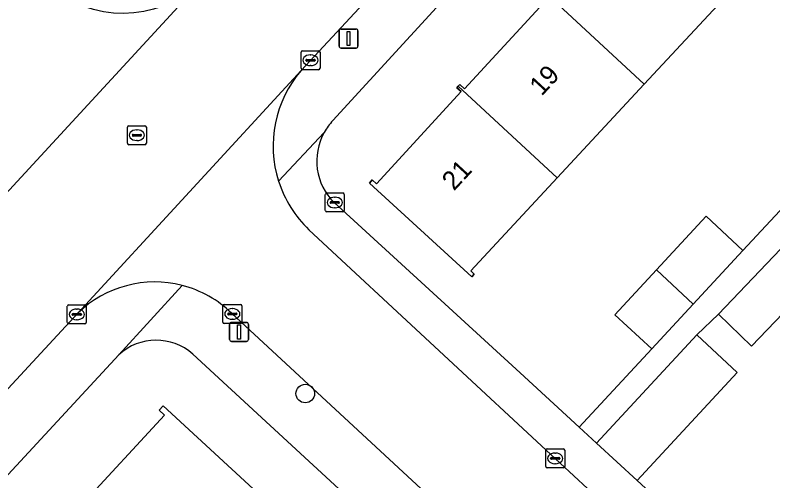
# Model space of a CAD drawing. Extents: x 159217 to 160349, y 381246 to 382172.
# Drawn here: x 159886.39 to 159926.37, y 381649.57 to 381674.16 of the extents above; entities that cross this region are included whole.
import ezdxf

# ---------------------------------------------------------------- set-up
doc = ezdxf.new("R2010")
doc.units = 0
for name, color, linetype in [('IMGEO_Boom', 7, 'Continuous'), ('IMGEO_Erf', 7, 'Continuous'), ('IMGEO_Kolk', 7, 'Continuous'), ('IMGEO_Lichtmast', 7, 'Continuous'), ('IMGEO_Pand', 7, 'Continuous'), ('IMGEO_Pand_nummerreeks', 7, 'Continuous'), ('IMGEO_Rijbaan_lokaal_open', 7, 'Continuous'), ('IMGEO_Rioolput', 7, 'Continuous'), ('IMGEO_Voetpad_open', 7, 'Continuous')]:
    doc.layers.add(name, color=color, linetype=linetype)

msp = doc.modelspace()

# ---------------------------------------------------------------- linework, layer by layer
at = {"layer": 'IMGEO_Boom'}
msp.add_circle((159901.697, 381654.18), 0.489, dxfattribs=at)
at = {"layer": 'IMGEO_Erf'}
for points in [[(159955.211, 381724.431), (159931.645, 381699.69), (159903.156, 381668.59)], [(159903.219, 381664.26), (159913.033, 381655.27), (159916.14, 381652.413), (159919.978, 381656.535), (159918.036, 381658.332), (159920.23, 381660.703), (159922.85, 381663.535), (159924.792, 381661.738), (159929.168, 381666.438), (159927.226, 381668.235), (159929.42, 381670.606), (159932.04, 381673.438), (159933.982, 381671.641), (159938.417, 381676.405), (159936.475, 381678.202), (159938.67, 381680.574), (159941.289, 381683.405), (159943.231, 381681.608), (159947.68, 381686.387)], [(159943.383, 381679.662), (159938.208, 381674.068), (159939.972, 381672.387), (159936.715, 381668.968), (159933.406, 381665.496), (159931.796, 381667.055), (159930.051, 381665.253), (159931.815, 381663.572), (159928.557, 381660.152), (159925.249, 381656.681), (159923.499, 381658.376), (159922.358, 381657.274), (159924.484, 381655.295), (159919.207, 381649.592), (159931.791, 381638.018)], [(159924.182, 381675.468), (159919.583, 381670.513), (159914.992, 381665.565), (159910.429, 381660.649), (159910.613, 381660.48), (159910.486, 381660.341), (159905.079, 381665.294), (159905.227, 381665.457), (159905.451, 381665.252), (159909.915, 381670.126), (159909.696, 381670.327), (159909.772, 381670.41), (159909.85, 381670.496), (159910.098, 381670.269), (159914.487, 381675.06)], [(159891.859, 381656.228), (159840.577, 381600.766), (159843.162, 381598.335), (159836.759, 381591.155), (159854.989, 381574.45), (159863.492, 381583.729), (159861.622, 381585.458), (159864.266, 381588.318), (159866.785, 381591.042), (159868.655, 381589.313), (159872.741, 381593.716), (159870.871, 381595.445), (159873.515, 381598.305), (159876.034, 381601.029), (159877.904, 381599.3), (159881.961, 381603.666), (159884.605, 381606.525), (159884.405, 381606.71), (159882.189, 381604.314), (159880.519, 381605.858), (159882.735, 381608.254), (159885.254, 381610.979)], [(159885.254, 381610.979), (159887.124, 381609.25), (159891.196, 381613.632), (159889.326, 381615.361), (159891.968, 381618.219), (159894.489, 381620.945), (159896.359, 381619.216), (159900.442, 381623.61), (159898.572, 381625.339), (159901.216, 381628.198), (159903.735, 381630.923), (159905.605, 381629.194), (159910.245, 381634.195), (159908.329, 381635.969), (159910.762, 381638.598), (159912.678, 381636.824), (159914.584, 381638.888), (159895.769, 381656.262)], [(159885.157, 381643.213), (159889.636, 381648.057), (159889.384, 381648.29), (159889.468, 381648.38), (159889.552, 381648.471), (159889.826, 381648.218), (159894.278, 381653.032), (159893.993, 381653.295), (159894.209, 381653.528), (159899.638, 381648.509), (159899.411, 381648.264), (159899.158, 381648.497), (159894.633, 381643.604), (159889.991, 381638.583), (159885.38, 381633.596)]]:
    msp.add_lwpolyline(points, dxfattribs=at)
for centre, radius, start, end in [((159905.415, 381666.443), 3.117, 136.4527, 150.8902), ((159905.395, 381666.457), 3.092, 150.9367, 225.2801), ((159893.833, 381654.068), 2.926, 48.5723, 132.4241)]:
    msp.add_arc(centre, radius, start, end, dxfattribs=at)
at = {"layer": 'IMGEO_Kolk'}
for p, q in [((159901.475, 381671.348), (159901.475, 381672.2)), ((159901.55, 381672.274), (159902.402, 381672.274)), ((159902.476, 381672.2), (159902.476, 381671.348)), ((159901.734, 381671.768), (159901.734, 381671.78)), ((159902.172, 381671.731), (159901.774, 381671.731)), ((159901.777, 381671.817), (159902.175, 381671.817)), ((159901.963, 381672.054), (159901.988, 381672.054)), ((159902.218, 381671.78), (159902.218, 381671.768)), ((159902.402, 381671.274), (159901.55, 381671.274)), ((159901.986, 381671.494), (159901.961, 381671.494)), ((159902.756, 381663.841), (159902.756, 381664.693)), ((159902.831, 381664.767), (159903.683, 381664.767)), ((159903.244, 381664.547), (159903.269, 381664.547)), ((159903.757, 381664.693), (159903.757, 381663.841)), ((159903.015, 381664.261), (159903.015, 381664.273)), ((159903.453, 381664.224), (159903.055, 381664.224)), ((159903.058, 381664.31), (159903.456, 381664.31)), ((159903.499, 381664.273), (159903.499, 381664.261)), ((159903.683, 381663.767), (159902.831, 381663.767)), ((159903.267, 381663.987), (159903.242, 381663.987)), ((159897.424, 381658.881), (159898.276, 381658.881)), ((159889.144, 381657.933), (159889.144, 381658.785)), ((159889.219, 381658.859), (159890.071, 381658.859)), ((159889.632, 381658.639), (159889.657, 381658.639)), ((159890.145, 381658.785), (159890.145, 381657.933)), ((159897.349, 381657.955), (159897.349, 381658.807)), ((159897.837, 381658.661), (159897.862, 381658.661)), ((159898.35, 381658.807), (159898.35, 381657.955)), ((159889.403, 381658.353), (159889.403, 381658.365)), ((159889.841, 381658.316), (159889.443, 381658.316)), ((159889.446, 381658.402), (159889.844, 381658.402)), ((159889.655, 381658.079), (159889.63, 381658.079)), ((159889.887, 381658.365), (159889.887, 381658.353)), ((159897.608, 381658.375), (159897.608, 381658.387)), ((159898.046, 381658.338), (159897.648, 381658.338)), ((159897.651, 381658.424), (159898.049, 381658.424)), ((159897.86, 381658.101), (159897.835, 381658.101)), ((159898.092, 381658.387), (159898.092, 381658.375)), ((159890.071, 381657.859), (159889.219, 381657.859)), ((159898.276, 381657.881), (159897.424, 381657.881)), ((159914.383, 381650.331), (159914.383, 381651.183)), ((159914.458, 381651.257), (159915.31, 381651.257)), ((159914.871, 381651.037), (159914.896, 381651.037)), ((159915.384, 381651.183), (159915.384, 381650.331)), ((159914.642, 381650.751), (159914.642, 381650.763)), ((159915.08, 381650.714), (159914.682, 381650.714)), ((159914.685, 381650.8), (159915.083, 381650.8)), ((159914.894, 381650.477), (159914.869, 381650.477)), ((159915.126, 381650.763), (159915.126, 381650.751)), ((159915.31, 381650.257), (159914.458, 381650.257))]:
    msp.add_line(p, q, dxfattribs=at)
for points in [[(159901.475, 381671.348), (159901.475, 381672.2)], [(159901.55, 381672.274), (159902.402, 381672.274)], [(159902.476, 381672.2), (159902.476, 381671.348)], [(159902.402, 381671.274), (159901.55, 381671.274)], [(159902.756, 381663.841), (159902.756, 381664.693)], [(159902.831, 381664.767), (159903.683, 381664.767)], [(159903.757, 381664.693), (159903.757, 381663.841)], [(159903.683, 381663.767), (159902.831, 381663.767)], [(159897.424, 381658.881), (159898.276, 381658.881)], [(159889.144, 381657.933), (159889.144, 381658.785)], [(159889.219, 381658.859), (159890.071, 381658.859)], [(159890.145, 381658.785), (159890.145, 381657.933)], [(159897.349, 381657.955), (159897.349, 381658.807)], [(159898.35, 381658.807), (159898.35, 381657.955)], [(159890.071, 381657.859), (159889.219, 381657.859)], [(159898.276, 381657.881), (159897.424, 381657.881)], [(159914.383, 381650.331), (159914.383, 381651.183)], [(159914.458, 381651.257), (159915.31, 381651.257)], [(159915.384, 381651.183), (159915.384, 381650.331)], [(159915.31, 381650.257), (159914.458, 381650.257)]]:
    msp.add_lwpolyline(points, dxfattribs=at)
for centre, radius, start, end in [((159901.552, 381672.198), 0.0765, 91.552, 178.448), ((159901.552, 381672.198), 0.0765, 91.552, 178.448), ((159902.4, 381672.198), 0.0765, 1.552, 88.448), ((159902.4, 381672.198), 0.0765, 1.552, 88.448), ((159901.774, 381671.777), 0.0403, 85.8775, 175.7526), ((159901.771, 381671.767), 0.0366, 178.938, 274.7102), ((159902.175, 381671.774), 0.043, 264.8664, 352.4533), ((159902.179, 381671.779), 0.0386, 1.7309, 96.639), ((159901.552, 381671.35), 0.0765, 181.552, 268.448), ((159901.552, 381671.35), 0.0765, 181.552, 268.448), ((159902.4, 381671.35), 0.0765, 271.552, 358.448), ((159902.4, 381671.35), 0.0765, 271.552, 358.448), ((159902.833, 381664.691), 0.0765, 91.552, 178.448), ((159902.833, 381664.691), 0.0765, 91.552, 178.448), ((159903.681, 381664.691), 0.0765, 1.552, 88.448), ((159903.681, 381664.691), 0.0765, 1.552, 88.448), ((159903.055, 381664.27), 0.0403, 85.8775, 175.7526), ((159903.052, 381664.26), 0.0366, 178.938, 274.7102), ((159903.456, 381664.267), 0.043, 264.8664, 352.4533), ((159903.46, 381664.272), 0.0386, 1.7309, 96.639), ((159902.833, 381663.843), 0.0765, 181.552, 268.448), ((159902.833, 381663.843), 0.0765, 181.552, 268.448), ((159903.681, 381663.843), 0.0765, 271.552, 358.448), ((159903.681, 381663.843), 0.0765, 271.552, 358.448), ((159897.426, 381658.805), 0.0765, 91.552, 178.448), ((159897.426, 381658.805), 0.0765, 91.552, 178.448), ((159898.274, 381658.805), 0.0765, 1.552, 88.448), ((159898.274, 381658.805), 0.0765, 1.552, 88.448), ((159889.221, 381658.783), 0.0765, 91.552, 178.448), ((159889.221, 381658.783), 0.0765, 91.552, 178.448), ((159890.069, 381658.783), 0.0765, 1.552, 88.448), ((159890.069, 381658.783), 0.0765, 1.552, 88.448), ((159889.443, 381658.362), 0.0403, 85.8775, 175.7526), ((159889.44, 381658.352), 0.0366, 178.938, 274.7102), ((159889.844, 381658.359), 0.043, 264.8664, 352.4533), ((159889.848, 381658.364), 0.0386, 1.7309, 96.639), ((159897.648, 381658.384), 0.0403, 85.8775, 175.7526), ((159897.645, 381658.374), 0.0366, 178.938, 274.7102), ((159898.049, 381658.381), 0.043, 264.8664, 352.4533), ((159898.053, 381658.386), 0.0386, 1.7309, 96.639), ((159889.221, 381657.935), 0.0765, 181.552, 268.448), ((159889.221, 381657.935), 0.0765, 181.552, 268.448), ((159890.069, 381657.935), 0.0765, 271.552, 358.448), ((159890.069, 381657.935), 0.0765, 271.552, 358.448), ((159897.426, 381657.957), 0.0765, 181.552, 268.448), ((159897.426, 381657.957), 0.0765, 181.552, 268.448), ((159898.274, 381657.957), 0.0765, 271.552, 358.448), ((159898.274, 381657.957), 0.0765, 271.552, 358.448), ((159914.46, 381651.181), 0.0765, 91.552, 178.448), ((159914.46, 381651.181), 0.0765, 91.552, 178.448), ((159915.308, 381651.181), 0.0765, 1.552, 88.448), ((159915.308, 381651.181), 0.0765, 1.552, 88.448), ((159914.682, 381650.76), 0.0403, 85.8775, 175.7526), ((159914.679, 381650.75), 0.0366, 178.938, 274.7102), ((159915.083, 381650.757), 0.043, 264.8664, 352.4533), ((159915.087, 381650.762), 0.0386, 1.7309, 96.639), ((159914.46, 381650.333), 0.0765, 181.552, 268.448), ((159914.46, 381650.333), 0.0765, 181.552, 268.448), ((159915.308, 381650.333), 0.0765, 271.552, 358.448), ((159915.308, 381650.333), 0.0765, 271.552, 358.448)]:
    msp.add_arc(centre, radius, start, end, dxfattribs=at)
for centre, major_axis, ratio, start_param, end_param in [((159901.962, 381671.774), (-0.387, 0.002), 0.722429, 4.712389, 7.853982), ((159901.987, 381671.774), (-0.39, 0.002), 0.717154, 1.570796, 4.712389), ((159903.243, 381664.267), (-0.387, 0.002), 0.722429, 4.712389, 7.853982), ((159903.268, 381664.267), (-0.39, 0.002), 0.717154, 1.570796, 4.712389), ((159889.631, 381658.359), (-0.387, 0.002), 0.722429, 4.712389, 7.853982), ((159889.656, 381658.359), (-0.39, 0.002), 0.717154, 1.570796, 4.712389), ((159897.836, 381658.381), (-0.387, 0.002), 0.722429, 4.712389, 7.853982), ((159897.861, 381658.381), (-0.39, 0.002), 0.717154, 1.570796, 4.712389), ((159914.87, 381650.757), (-0.387, 0.002), 0.722429, 4.712389, 7.853982), ((159914.895, 381650.757), (-0.39, 0.002), 0.717154, 1.570796, 4.712389)]:
    msp.add_ellipse(centre, major_axis=major_axis, ratio=ratio, start_param=start_param, end_param=end_param, dxfattribs=at)
at = {"layer": 'IMGEO_Lichtmast'}
for p, q in [((159903.486, 381672.52), (159903.486, 381673.32)), ((159903.486, 381673.32), (159903.486, 381672.52)), ((159903.586, 381673.42), (159904.376, 381673.42)), ((159904.376, 381673.42), (159903.586, 381673.42)), ((159904.476, 381673.32), (159904.476, 381672.52)), ((159904.476, 381672.52), (159904.476, 381673.32)), ((159904.376, 381672.42), (159903.586, 381672.42)), ((159903.586, 381672.42), (159904.376, 381672.42)), ((159897.709, 381657.033), (159897.709, 381657.833)), ((159897.709, 381657.833), (159897.709, 381657.033)), ((159897.809, 381657.933), (159898.599, 381657.933)), ((159898.599, 381657.933), (159897.809, 381657.933)), ((159898.699, 381657.833), (159898.699, 381657.033)), ((159898.699, 381657.033), (159898.699, 381657.833)), ((159898.599, 381656.933), (159897.809, 381656.933)), ((159897.809, 381656.933), (159898.599, 381656.933))]:
    msp.add_line(p, q, dxfattribs=at)
for points in [[(159903.906, 381673.295), (159904.056, 381673.295), (159904.056, 381672.545), (159903.906, 381672.545), (159903.906, 381673.295)], [(159898.129, 381657.808), (159898.279, 381657.808), (159898.279, 381657.058), (159898.129, 381657.058), (159898.129, 381657.808)]]:
    msp.add_lwpolyline(points, dxfattribs=at)
for centre, start, end in [((159903.586, 381673.32), 90, 180), ((159903.586, 381673.32), 90, 180), ((159904.376, 381673.32), 0, 90), ((159904.376, 381673.32), 360, 90), ((159903.586, 381672.52), 180, 270), ((159903.586, 381672.52), 180, 270), ((159904.376, 381672.52), 270, 0), ((159904.376, 381672.52), 270, 0), ((159897.809, 381657.833), 90, 180), ((159897.809, 381657.833), 90, 180), ((159898.599, 381657.833), 0, 90), ((159898.599, 381657.833), 360, 90), ((159897.809, 381657.033), 180, 270), ((159897.809, 381657.033), 180, 270), ((159898.599, 381657.033), 270, 0), ((159898.599, 381657.033), 270, 0)]:
    msp.add_arc(centre, 0.1, start, end, dxfattribs=at)
at = {"layer": 'IMGEO_Pand'}
for points in [[(159919.583, 381670.513), (159924.182, 381675.468), (159918.951, 381680.323), (159918.863, 381680.227), (159919.066, 381680.041), (159914.68, 381675.253), (159914.439, 381675.474), (159914.347, 381675.373)], [(159909.772, 381670.41), (159914.992, 381665.565), (159919.583, 381670.513), (159914.347, 381675.373), (159914.255, 381675.272), (159914.487, 381675.06), (159910.098, 381670.269), (159909.85, 381670.496)], [(159909.772, 381670.41), (159909.696, 381670.327), (159909.915, 381670.126), (159905.451, 381665.252), (159905.227, 381665.457), (159905.079, 381665.294), (159910.486, 381660.341), (159910.613, 381660.48), (159910.429, 381660.649), (159914.992, 381665.565)], [(159922.169, 381658.903), (159924.792, 381661.738), (159922.85, 381663.535), (159920.23, 381660.703)], [(159928.557, 381660.152), (159926.769, 381661.808), (159923.499, 381658.376), (159925.249, 381656.681)], [(159922.169, 381658.903), (159920.23, 381660.703), (159918.036, 381658.332), (159919.978, 381656.535)], [(159924.484, 381655.295), (159922.358, 381657.274), (159917.069, 381651.558), (159919.207, 381649.592)], [(159889.468, 381648.38), (159894.633, 381643.604), (159899.158, 381648.497), (159899.411, 381648.264), (159899.638, 381648.509), (159894.209, 381653.528), (159893.993, 381653.295), (159894.278, 381653.032), (159889.826, 381648.218), (159889.552, 381648.471)]]:
    msp.add_lwpolyline(points, close=True, dxfattribs=at)
at = {"layer": 'IMGEO_Rijbaan_lokaal_open'}
for points in [[(159884.832, 381663.574), (159896.024, 381675.732), (159895.608, 381675.398), (159895.163, 381675.102), (159894.694, 381674.846), (159894.204, 381674.634), (159893.696, 381674.467), (159893.176, 381674.345), (159892.647, 381674.271), (159892.114, 381674.243), (159891.58, 381674.264), (159891.05, 381674.332), (159890.529, 381674.448), (159890.02, 381674.609), (159889.527, 381674.816), (159889.055, 381675.065), (159888.607, 381675.356), (159888.186, 381675.685), (159887.797, 381676.051), (159849.425, 381711.746)], [(159838.508, 381602.939), (159860.89, 381627.268), (159889.697, 381658.416), (159901.473, 381671.232), (159904.994, 381675.037), (159899.862, 381679.876), (159896.235, 381675.927), (159896.024, 381675.732), (159884.832, 381663.574), (159884.507, 381663.136), (159872.787, 381650.412), (159870.779, 381648.232), (159867.597, 381644.778), (159865.477, 381642.489), (159862.906, 381639.713), (159853.087, 381629.109), (159835.145, 381609.655)], [(159901.473, 381671.232), (159889.697, 381658.416)], [(159939.094, 381623.231), (159930.669, 381636.17), (159918.035, 381647.827), (159915.146, 381650.512), (159901.894, 381662.826)], [(159897.827, 381658.403), (159915.172, 381642.335), (159919.247, 381638.489), (159921.881, 381635.786), (159924.445, 381632.969)]]:
    msp.add_lwpolyline(points, dxfattribs=at)
for centre, radius, start, end in [((159906.115, 381667.252), 6.114, 139.3888, 197.7387), ((159906.127, 381667.256), 6.127, 197.7413, 226.3056), ((159893.756, 381654.266), 5.805, 75.5354, 134.365), ((159893.752, 381654.262), 5.81, 45.4579, 75.5053)]:
    msp.add_arc(centre, radius, start, end, dxfattribs=at)
at = {"layer": 'IMGEO_Rioolput'}
for p, q in [((159892.313, 381667.391), (159892.313, 381668.243)), ((159892.388, 381668.317), (159893.24, 381668.317)), ((159892.801, 381668.097), (159892.826, 381668.097)), ((159893.314, 381668.243), (159893.314, 381667.391)), ((159892.572, 381667.811), (159892.572, 381667.823)), ((159893.01, 381667.774), (159892.612, 381667.774)), ((159892.615, 381667.86), (159893.013, 381667.86)), ((159893.056, 381667.823), (159893.056, 381667.811)), ((159893.24, 381667.317), (159892.388, 381667.317)), ((159892.824, 381667.537), (159892.799, 381667.537))]:
    msp.add_line(p, q, dxfattribs=at)
for points in [[(159892.313, 381667.391), (159892.313, 381668.243)], [(159892.388, 381668.317), (159893.24, 381668.317)], [(159893.314, 381668.243), (159893.314, 381667.391)], [(159893.24, 381667.317), (159892.388, 381667.317)]]:
    msp.add_lwpolyline(points, dxfattribs=at)
for centre, radius, start, end in [((159892.39, 381668.241), 0.0765, 91.552, 178.448), ((159892.39, 381668.241), 0.0765, 91.552, 178.448), ((159893.238, 381668.241), 0.0765, 1.552, 88.448), ((159893.238, 381668.241), 0.0765, 1.552, 88.448), ((159892.612, 381667.82), 0.0403, 85.8775, 175.7526), ((159892.609, 381667.81), 0.0366, 178.938, 274.7102), ((159893.013, 381667.817), 0.043, 264.8664, 352.4533), ((159893.017, 381667.822), 0.0386, 1.7309, 96.639), ((159892.39, 381667.393), 0.0765, 181.552, 268.448), ((159892.39, 381667.393), 0.0765, 181.552, 268.448), ((159893.238, 381667.393), 0.0765, 271.552, 358.448), ((159893.238, 381667.393), 0.0765, 271.552, 358.448)]:
    msp.add_arc(centre, radius, start, end, dxfattribs=at)
for centre, major_axis, ratio, start_param, end_param in [((159892.8, 381667.817), (-0.387, 0.002), 0.722429, 4.712389, 7.853982), ((159892.825, 381667.817), (-0.39, 0.002), 0.717154, 1.570796, 4.712389)]:
    msp.add_ellipse(centre, major_axis=major_axis, ratio=ratio, start_param=start_param, end_param=end_param, dxfattribs=at)
at = {"layer": 'IMGEO_Voetpad_open'}
for points in [[(159903.156, 381668.59), (159931.645, 381699.69), (159955.211, 381724.431)], [(159935.838, 381708.361), (159908.335, 381678.645), (159908.184, 381678.482), (159906.356, 381676.508), (159904.994, 381675.037), (159901.473, 381671.232)], [(159938.417, 381676.405), (159933.982, 381671.641), (159931.359, 381668.806), (159929.168, 381666.438), (159924.792, 381661.738), (159922.169, 381658.903), (159919.978, 381656.535), (159916.14, 381652.413), (159917.069, 381651.558), (159922.358, 381657.274), (159923.499, 381658.376), (159926.769, 381661.808), (159930.051, 381665.253), (159931.796, 381667.055), (159931.656, 381667.191), (159934.927, 381670.624), (159938.208, 381674.068), (159943.383, 381679.662)], [(159902.692, 381667.959), (159900.291, 381665.389)], [(159900.291, 381665.389), (159902.692, 381667.959)], [(159917.069, 381651.558), (159916.14, 381652.413), (159913.033, 381655.27), (159903.219, 381664.26)], [(159901.894, 381662.826), (159915.146, 381650.512), (159918.035, 381647.827), (159930.669, 381636.17)], [(159895.206, 381659.887), (159891.859, 381656.228)], [(159891.859, 381656.228), (159895.206, 381659.887)], [(159889.697, 381658.416), (159860.89, 381627.268), (159838.508, 381602.939)], [(159924.445, 381632.969), (159921.881, 381635.786), (159919.247, 381638.489), (159915.172, 381642.335), (159897.827, 381658.403)], [(159840.577, 381600.766), (159891.859, 381656.228)], [(159895.769, 381656.262), (159914.584, 381638.888), (159916.446, 381637.169), (159916.615, 381636.991), (159917.549, 381635.955), (159917.579, 381635.922), (159920.002, 381633.301), (159924.642, 381627.683), (159925.736, 381626.23), (159928.374, 381622.067), (159927.248, 381621.354), (159931.687, 381614.232), (159935.854, 381610.276)], [(159934.533, 381634.98), (159931.791, 381638.018), (159919.207, 381649.592), (159917.069, 381651.558)]]:
    msp.add_lwpolyline(points, dxfattribs=at)
for centre, radius, start, end in [((159906.115, 381667.252), 6.114, 139.3888, 197.7387), ((159905.415, 381666.443), 3.117, 136.4527, 150.8902), ((159905.395, 381666.457), 3.092, 150.9367, 225.2801), ((159906.127, 381667.256), 6.127, 197.7413, 226.3056), ((159893.756, 381654.266), 5.805, 75.5354, 134.365), ((159893.752, 381654.262), 5.81, 45.4579, 75.5053), ((159893.833, 381654.068), 2.926, 48.5723, 132.4241)]:
    msp.add_arc(centre, radius, start, end, dxfattribs=at)

# ---------------------------------------------------------------- texts
at = {"layer": 'IMGEO_Pand_nummerreeks'}
for s, p in [('19', (159914.166, 381669.846)), ('21', (159909.545, 381664.847))]:
    msp.add_text(s, height=1, rotation=47.2496, dxfattribs=at).set_placement(p)

doc.saveas('drawing.dxf')
